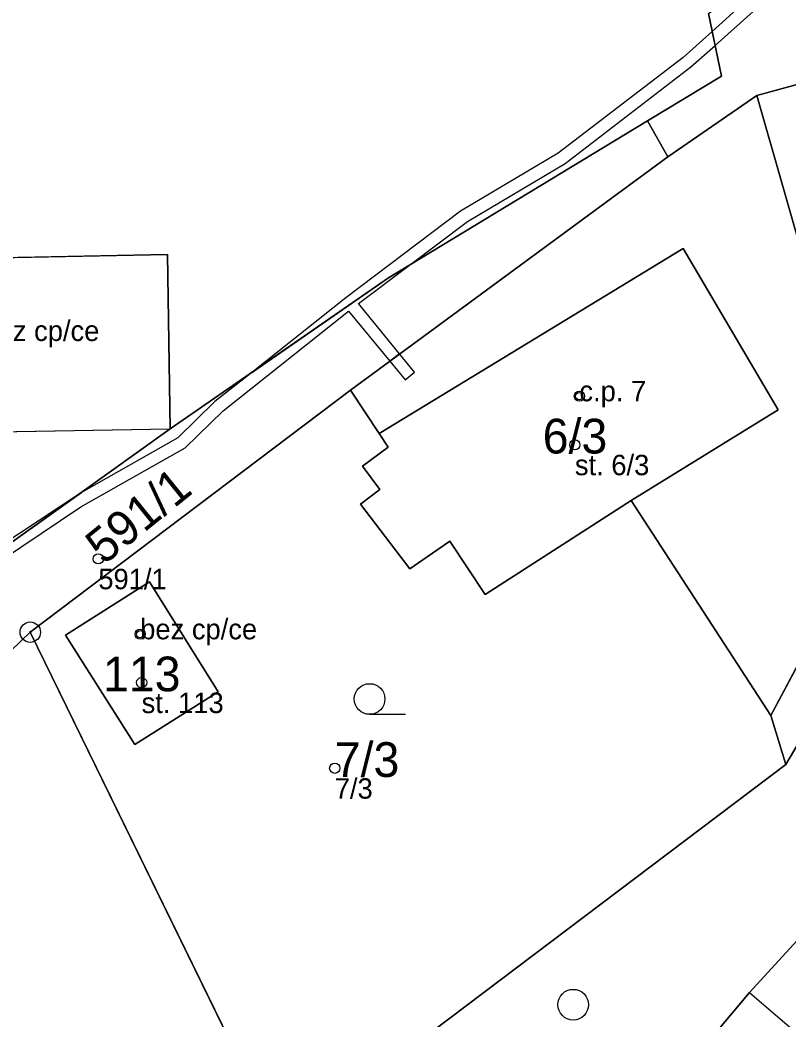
# Model space of a CAD drawing. Extents: x -680203 to -673936, y -1102717 to -1093650.
# Drawn here: x -677983.77 to -677946.14, y -1095160.94 to -1095112 of the extents above; entities that cross this region are included whole.
import ezdxf

# ---------------------------------------------------------------- set-up
doc = ezdxf.new("R2010")
doc.units = 0
for name, color, linetype in [('Definiční body', 7, 'Continuous'), ('Horni', 7, 'Continuous'), ('SOxx01xx_ŽSp_násyp_plocha', 7, 'Continuous'), ('SOxx02xx_Koleje_param další_Popis10', 7, 'Continuous'), ('SOxxxxxx_Koleje_hlavní_body_Popis10', 7, 'Continuous'), ('SOxxxxxx_Koleje_LN_parametry_Popis10', 7, 'Continuous'), ('SOxxxxxx_Koleje_param další_Popis10', 7, 'Continuous'), ('SOxxxxxx_Osa_bod_P', 7, 'Continuous'), ('SOxxxxxx_Staničení_Popis10', 7, 'Continuous'), ('x_prac', 7, 'Continuous')]:
    doc.layers.add(name, color=color, linetype=linetype)

msp = doc.modelspace()

# ---------------------------------------------------------------- linework, layer by layer
at = {"layer": 'Definiční body'}
for centre in [(-677956.4, -1095130.41), (-677956.62, -1095132.79), (-677979.94, -1095138.37), (-677977.89, -1095142.06), (-677977.82, -1095144.43), (-677968.37, -1095148.62)]:
    msp.add_circle(centre, 0.25, dxfattribs=at)
at = {"layer": 'Horni'}
for points in [[(-677947.71, -1095115.7), (-677945.11, -1095124.82), (-677943.05, -1095123.85), (-677943.18, -1095123.53), (-677941.99, -1095122.94), (-677942.33, -1095120.08), (-677943.79, -1095116.19), (-677944.33, -1095114.76)], [(-677953.86, -1095135.52), (-677946.67, -1095131.08), (-677951.32, -1095123.18), (-677966.2, -1095132.24), (-677965.76, -1095132.91), (-677967.02, -1095133.84), (-677966.17, -1095134.98), (-677967.11, -1095135.7), (-677964.69, -1095138.86), (-677962.74, -1095137.5), (-677961.01, -1095140.12)], [(-677996.11, -1095123.87), (-677993.44, -1095132.3), (-677976.42, -1095132.01), (-677976.55, -1095123.47)], [(-677981.54, -1095142.1), (-677978.15, -1095147.46), (-677974.08, -1095144.88), (-677977.44, -1095139.49)]]:
    msp.add_lwpolyline(points, close=True, dxfattribs=at)
at = {"layer": 'SOxx01xx_ŽSp_násyp_plocha'}
for points in [[(-677976.42, -1095132.01), (-677965.74, -1095124.62), (-677953.07, -1095116.94), (-677949.45, -1095114.75), (-677950.08, -1095111.69), (-677949.81, -1095111.49), (-677955.71, -1095099.59), (-677960.88, -1095103.06), (-677963.16, -1095096.67), (-677964.52, -1095097.09), (-677987.5, -1095104.15), (-677986, -1095110.33), (-677996.11, -1095123.87), (-677993.44, -1095132.3), (-677993.81, -1095133.08), (-677985.74, -1095138.67)], [(-677942.33, -1095120.08), (-677943.79, -1095116.19), (-677944.33, -1095114.76), (-677947.71, -1095115.7), (-677945.11, -1095124.82), (-677943.05, -1095123.85), (-677943.18, -1095123.53), (-677941.99, -1095122.94)], [(-677952.07, -1095118.7), (-677967.6, -1095130.11), (-677966.2, -1095132.24), (-677965.76, -1095132.91), (-677967.02, -1095133.84), (-677966.17, -1095134.98), (-677967.11, -1095135.7), (-677964.69, -1095138.86), (-677962.74, -1095137.5), (-677961.01, -1095140.12), (-677953.86, -1095135.52), (-677947.03, -1095146.04), (-677941.76, -1095136.14), (-677942.69, -1095133.95), (-677941.98, -1095133.64), (-677943.9, -1095128.94), (-677941.33, -1095127.88), (-677943.05, -1095123.85), (-677945.11, -1095124.82), (-677947.71, -1095115.7)], [(-677967.6, -1095130.11), (-677983.27, -1095141.96), (-677971, -1095167.08), (-677946.3, -1095148.44), (-677947.03, -1095146.04), (-677953.86, -1095135.52), (-677961.01, -1095140.12), (-677962.74, -1095137.5), (-677964.69, -1095138.86), (-677967.11, -1095135.7), (-677966.17, -1095134.98), (-677967.02, -1095133.84), (-677965.76, -1095132.91), (-677966.2, -1095132.24)], [(-677941.76, -1095136.14), (-677947.03, -1095146.04), (-677946.3, -1095148.44), (-677945.18, -1095146.52), (-677944.41, -1095144.63), (-677943.04, -1095140.84), (-677941.14, -1095137.61)], [(-677978.15, -1095147.46), (-677974.08, -1095144.88), (-677977.44, -1095139.49), (-677981.54, -1095142.1)], [(-677978.15, -1095147.46), (-677981.54, -1095142.1), (-677977.44, -1095139.49), (-677974.08, -1095144.88)], [(-678001.72, -1095159.75), (-678025.1, -1095173.27), (-678017.32, -1095185.3), (-678012.29, -1095197.02), (-678009.71, -1095205.86), (-678009.73, -1095210.69), (-677998.26, -1095206.72), (-677990.1, -1095203.9), (-677985.08, -1095214.95), (-677966.62, -1095195.86), (-677980.67, -1095174.81), (-677971, -1095167.08), (-677983.27, -1095141.96)]]:
    msp.add_lwpolyline(points, close=True, dxfattribs=at)
for points in [[(-677950.08, -1095111.69), (-677949.45, -1095114.75), (-677953.07, -1095116.94), (-677952.07, -1095118.7), (-677947.71, -1095115.7), (-677944.33, -1095114.76), (-677944.62, -1095113.96), (-677940.86, -1095112.52), (-677941.04, -1095112.07), (-677938.67, -1095110.82)], [(-678001.72, -1095159.75), (-677983.27, -1095141.96), (-677967.6, -1095130.11), (-677952.07, -1095118.7), (-677953.07, -1095116.94), (-677965.74, -1095124.62), (-677976.42, -1095132.01), (-677985.74, -1095138.67)], [(-677914.23, -1095163.99), (-677915.26, -1095157.77), (-677921.04, -1095157.69), (-677920.99, -1095152.11), (-677918.81, -1095152.14), (-677922.26, -1095146.67), (-677923.09, -1095146.71), (-677925.46, -1095144.65), (-677923.57, -1095142.49), (-677926.91, -1095139.59), (-677926.46, -1095139.02), (-677930.23, -1095136.02), (-677937.49, -1095144.45), (-677936.8, -1095145.03), (-677937.76, -1095146.19), (-677936.63, -1095147.08), (-677937.92, -1095148.5), (-677948.07, -1095159.59), (-677951.65, -1095163.85)], [(-677945.18, -1095146.52), (-677946.3, -1095148.44), (-677971, -1095167.08)], [(-677951.65, -1095163.85), (-677948.07, -1095159.59), (-677937.92, -1095148.5)]]:
    msp.add_lwpolyline(points, dxfattribs=at)
at = {"layer": 'SOxx02xx_Koleje_param další_Popis10'}
for radius in [0.5, 0.0303]:
    msp.add_circle((-677983.27, -1095141.96), radius, dxfattribs=at)
at = {"layer": 'SOxxxxxx_Koleje_hlavní_body_Popis10'}
msp.add_line((-677966.663, -1095145.98), (-677964.913, -1095145.98), dxfattribs=at)
for centre in [(-677966.663, -1095145.23), (-677956.703, -1095160.19)]:
    msp.add_circle(centre, 0.75, dxfattribs=at)
at = {"layer": 'SOxxxxxx_Koleje_LN_parametry_Popis10'}
for points in [[(-677948.38, -1095111.2), (-677949.9, -1095112.56), (-677949.76, -1095113.24), (-677947.9, -1095111.58)], [(-677985.69, -1095139.1), (-677980.8, -1095135.83), (-677975.69, -1095132.93), (-677973.83, -1095131.13), (-677967.69, -1095126.25), (-677965.68, -1095128.7), (-677965.2, -1095128.34), (-677967.21, -1095125.88), (-677964.72, -1095124), (-677965.74, -1095124.62), (-677972.45, -1095129.26), (-677974.23, -1095130.67), (-677976.05, -1095132.45), (-677980.77, -1095135.12), (-677985.74, -1095138.67)]]:
    msp.add_lwpolyline(points, dxfattribs=at)
for points in [[(-677949.76, -1095113.24), (-677949.9, -1095112.56), (-677951.32, -1095113.83), (-677957.43, -1095118.52), (-677962.22, -1095121.36), (-677967.82, -1095125.59), (-677972.45, -1095129.26), (-677965.74, -1095124.62), (-677964.72, -1095124), (-677961.88, -1095121.86), (-677957.09, -1095119.02), (-677950.94, -1095114.29)], [(-677965.2, -1095128.34), (-677965.68, -1095128.7), (-677964.93, -1095129.61), (-677964.46, -1095129.24)], [(-677985.93, -1095138.54), (-677985.74, -1095138.67), (-677980.77, -1095135.12)]]:
    msp.add_lwpolyline(points, close=True, dxfattribs=at)
at = {"layer": 'SOxxxxxx_Koleje_param další_Popis10'}
for centre in [(-677956.407, -1095130.409), (-677977.897, -1095142.059)]:
    msp.add_circle(centre, 0.175, dxfattribs=at)
at = {"layer": 'SOxxxxxx_Staničení_Popis10'}
for p, q in [((-677966.2, -1095132.24), (-677951.32, -1095123.18)), ((-677951.32, -1095123.18), (-677946.67, -1095131.08)), ((-677996.11, -1095123.87), (-677976.55, -1095123.47)), ((-677976.55, -1095123.47), (-677976.42, -1095132.01)), ((-677946.67, -1095131.08), (-677953.86, -1095135.52)), ((-677993.44, -1095132.3), (-677976.42, -1095132.01)), ((-677948.07, -1095159.59), (-677942.35, -1095164.51))]:
    msp.add_line(p, q, dxfattribs=at)
at = {"layer": 'x_prac'}
for p, q in [((-677947.71, -1095115.7), (-677944.33, -1095114.76)), ((-677952.07, -1095118.7), (-677947.71, -1095115.7)), ((-677953.07, -1095116.94), (-677952.07, -1095118.7)), ((-677952.07, -1095118.7), (-677967.6, -1095130.11)), ((-677967.6, -1095130.11), (-677983.27, -1095141.96)), ((-677941.76, -1095136.14), (-677947.03, -1095146.04)), ((-677971, -1095167.08), (-677983.27, -1095141.96)), ((-677946.3, -1095148.44), (-677947.03, -1095146.04)), ((-677946.3, -1095148.44), (-677971, -1095167.08))]:
    msp.add_line(p, q, dxfattribs=at)
for points in [[(-677953.07, -1095116.94), (-677949.45, -1095114.75), (-677950.08, -1095111.69), (-677949.81, -1095111.49), (-677955.71, -1095099.59)], [(-677943.05, -1095123.85), (-677945.11, -1095124.82), (-677947.71, -1095115.7)], [(-677985.74, -1095138.67), (-677976.42, -1095132.01), (-677965.74, -1095124.62), (-677953.07, -1095116.94)], [(-677947.03, -1095146.04), (-677953.86, -1095135.52), (-677961.01, -1095140.12), (-677962.74, -1095137.5), (-677964.69, -1095138.86), (-677967.11, -1095135.7), (-677966.17, -1095134.98), (-677967.02, -1095133.84), (-677965.76, -1095132.91), (-677966.2, -1095132.24), (-677967.6, -1095130.11)], [(-677949.54, -1095186.03), (-677959.57, -1095177.93), (-677961.96, -1095175.97), (-677956.39, -1095169.48), (-677951.65, -1095163.85), (-677948.07, -1095159.59), (-677937.92, -1095148.5), (-677936.63, -1095147.08), (-677937.76, -1095146.19), (-677936.8, -1095145.03), (-677937.49, -1095144.45), (-677930.23, -1095136.02), (-677926.46, -1095139.02), (-677926.91, -1095139.59), (-677923.57, -1095142.49), (-677925.46, -1095144.65), (-677923.09, -1095146.71), (-677922.26, -1095146.67), (-677918.81, -1095152.14)], [(-677941.14, -1095137.61), (-677943.04, -1095140.84), (-677944.41, -1095144.63), (-677945.18, -1095146.52), (-677946.3, -1095148.44)], [(-677978.15, -1095147.46), (-677981.54, -1095142.1), (-677977.44, -1095139.49), (-677974.08, -1095144.88), (-677978.15, -1095147.46)], [(-677983.27, -1095141.96), (-678001.72, -1095159.75), (-678025.1, -1095173.27)]]:
    msp.add_lwpolyline(points, dxfattribs=at)

# ---------------------------------------------------------------- texts
at = {"layer": 'Definiční body'}
for s, p in [('bez cp/ce', (-677985.61, -1095127.71)), ('c.p. 7', (-677956.4, -1095130.66)), ('st. 6/3', (-677956.62, -1095134.279)), ('591/1', (-677979.94, -1095139.859)), ('bez cp/ce', (-677977.89, -1095142.31)), ('st. 113', (-677977.82, -1095145.919)), ('7/3', (-677968.37, -1095150.109))]:
    msp.add_text(s, height=1, dxfattribs=at).set_placement(p)
at = {"layer": 'SOxxxxxx_Osa_bod_P'}
for s, p in [('6/3', (-677958.195, -1095133.215)), ('113', (-677979.71, -1095144.855)), ('7/3', (-677968.37, -1095149.045))]:
    msp.add_text(s, height=1.7, dxfattribs=at).set_placement(p)
msp.add_text('591/1', height=1.7, rotation=39, dxfattribs=at).set_placement((-677979.672, -1095138.7))

doc.saveas('drawing.dxf')
